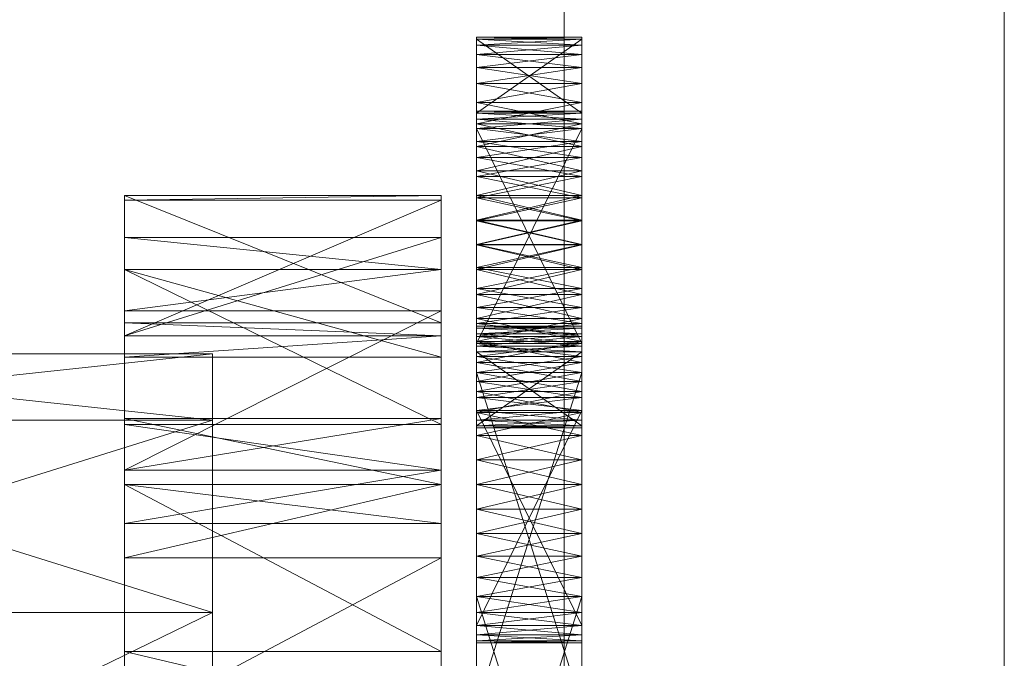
# Model space of a CAD drawing. Header units: millimetres. Extents: x -4395 to 65662, y -65530 to 6847.
# Tile 478 of 656: x 1424 to 1480, y -33174 to -33138. Entities that reach past the tile are written whole.
import ezdxf

# ---------------------------------------------------------------- set-up
doc = ezdxf.new("R2010")
doc.units = ezdxf.units.MM
doc.layers.add('frontal_C03', color=7, linetype='Continuous', lineweight=0)
doc.layers.add('frontal_secador', color=7, linetype='Continuous', lineweight=0)

msp = doc.modelspace()

# ---------------------------------------------------------------- linework, layer by layer
at = {"layer": 'frontal_C03'}
for p, q in [((1455, -35237.853), (1455, -32581.274)), ((1455, -32585.202), (1455, -35241.781)), ((1455, -35724.97), (1455, -33068.391)), ((1455, -33072.319), (1455, -35728.898))]:
    msp.add_line(p, q, dxfattribs=at)
at = {"layer": 'frontal_secador'}
for p, q in [((1480, -33098.5), (1480, -33359)), ((1480, -33354.82), (1480, -33098.5)), ((1480, -33330.5), (1480, -33117.12)), ((1480, -33354.82), (1480, -33117.12)), ((1480, -33122.82), (1480, -33337.72)), ((1480, -33122.82), (1480, -33359)), ((1480, -33330.5), (1480, -33129.28)), ((1480, -33136.5), (1480, -33337.72)), ((1480, -33330.5), (1480, -33136.5)), ((1450, -33138.5), (1450, -33142.82)), ((1450, -33138.611), (1450, -33138.5)), ((1450, -33138.94), (1450, -33138.5)), ((1450, -33138.5), (1450, -33143.69)), ((1450, -33140.219), (1450, -33138.5)), ((1456, -33138.611), (1450, -33138.5)), ((1456, -33138.5), (1450, -33138.5)), ((1456, -33138.5), (1450, -33138.611)), ((1450, -33142.82), (1450, -33138.611)), ((1450, -33138.611), (1450, -33138.94)), ((1456, -33142.82), (1450, -33138.611)), ((1456, -33138.611), (1450, -33138.611)), ((1456, -33138.611), (1450, -33138.94)), ((1450, -33138.611), (1450, -33139.481)), ((1450, -33143.15), (1450, -33138.611)), ((1450, -33138.611), (1450, -33141.136)), ((1450, -33138.611), (1450, -33146.092)), ((1450, -33146.419), (1450, -33138.611)), ((1450, -33138.611), (1450, -33155.519)), ((1450, -33156.999), (1450, -33138.611)), ((1456, -33138.94), (1450, -33138.611)), ((1456, -33138.611), (1450, -33142.82)), ((1456, -33142.82), (1456, -33138.5)), ((1456, -33138.5), (1456, -33138.611)), ((1456, -33138.5), (1456, -33138.94)), ((1456, -33143.69), (1456, -33138.5)), ((1456, -33138.5), (1456, -33140.219)), ((1456, -33138.611), (1456, -33142.82)), ((1456, -33138.94), (1456, -33138.611)), ((1456, -33139.481), (1456, -33138.611)), ((1456, -33138.611), (1456, -33143.15)), ((1456, -33141.136), (1456, -33138.611)), ((1456, -33146.092), (1456, -33138.611)), ((1456, -33138.611), (1456, -33146.419)), ((1456, -33155.519), (1456, -33138.611)), ((1456, -33138.611), (1456, -33156.999)), ((1450, -33140.219), (1450, -33138.94)), ((1450, -33138.94), (1450, -33139.481)), ((1456, -33138.94), (1450, -33138.94)), ((1456, -33138.94), (1450, -33139.481)), ((1456, -33139.481), (1450, -33138.94)), ((1456, -33138.94), (1456, -33140.219)), ((1456, -33139.481), (1456, -33138.94)), ((1450, -33139.481), (1450, -33140.219)), ((1456, -33139.481), (1450, -33139.481)), ((1456, -33139.481), (1450, -33140.219)), ((1450, -33139.481), (1450, -33141.136)), ((1456, -33140.219), (1450, -33139.481)), ((1456, -33140.219), (1456, -33139.481)), ((1456, -33141.136), (1456, -33139.481)), ((1450, -33142.21), (1450, -33140.219)), ((1450, -33140.219), (1450, -33141.136)), ((1450, -33144.719), (1450, -33140.219)), ((1450, -33140.219), (1450, -33143.69)), ((1450, -33150.281), (1450, -33140.219)), ((1456, -33140.219), (1450, -33140.219)), ((1456, -33140.219), (1450, -33141.136)), ((1456, -33141.136), (1450, -33140.219)), ((1456, -33140.219), (1456, -33142.21)), ((1456, -33141.136), (1456, -33140.219)), ((1456, -33140.219), (1456, -33144.719)), ((1456, -33143.69), (1456, -33140.219)), ((1456, -33140.219), (1456, -33150.281)), ((1450, -33141.136), (1450, -33142.21)), ((1456, -33141.136), (1450, -33141.136)), ((1456, -33141.136), (1450, -33142.21)), ((1450, -33141.136), (1450, -33143.414)), ((1450, -33141.136), (1450, -33146.092)), ((1456, -33142.21), (1450, -33141.136)), ((1456, -33142.21), (1456, -33141.136)), ((1456, -33143.414), (1456, -33141.136)), ((1456, -33146.092), (1456, -33141.136)), ((1450, -33144.719), (1450, -33142.21)), ((1450, -33142.21), (1450, -33143.414)), ((1456, -33142.21), (1450, -33142.21)), ((1456, -33142.21), (1450, -33143.414)), ((1456, -33143.414), (1450, -33142.21)), ((1456, -33142.21), (1456, -33144.719)), ((1456, -33143.414), (1456, -33142.21)), ((1450, -33142.709), (1450, -33143.15)), ((1450, -33142.82), (1450, -33142.709)), ((1456, -33142.82), (1450, -33142.709)), ((1456, -33142.709), (1450, -33142.709)), ((1456, -33142.709), (1450, -33142.82)), ((1450, -33143.15), (1450, -33142.82)), ((1456, -33143.15), (1450, -33142.82)), ((1456, -33142.82), (1450, -33142.82)), ((1456, -33142.82), (1450, -33143.15)), ((1450, -33142.82), (1450, -33143.69)), ((1450, -33156.643), (1450, -33142.82)), ((1450, -33142.82), (1450, -33147.623)), ((1450, -33161.143), (1450, -33142.82)), ((1450, -33142.82), (1450, -33158.073)), ((1450, -33171.206), (1450, -33142.82)), ((1456, -33143.15), (1456, -33142.709)), ((1456, -33142.709), (1456, -33142.82)), ((1456, -33142.82), (1456, -33143.15)), ((1456, -33143.69), (1456, -33142.82)), ((1456, -33142.82), (1456, -33156.643)), ((1456, -33147.623), (1456, -33142.82)), ((1456, -33142.82), (1456, -33161.143)), ((1456, -33158.073), (1456, -33142.82)), ((1456, -33142.82), (1456, -33171.206)), ((1450, -33143.15), (1450, -33155.906)), ((1450, -33143.69), (1450, -33143.15)), ((1450, -33144.428), (1450, -33143.15)), ((1450, -33143.15), (1450, -33157.561)), ((1450, -33146.419), (1450, -33143.15)), ((1450, -33151.709), (1450, -33143.15)), ((1456, -33143.69), (1450, -33143.15)), ((1456, -33143.15), (1450, -33143.15)), ((1456, -33143.15), (1450, -33143.69)), ((1450, -33143.414), (1450, -33144.719)), ((1456, -33143.414), (1450, -33143.414)), ((1456, -33143.414), (1450, -33144.719)), ((1450, -33143.414), (1450, -33146.092)), ((1456, -33144.719), (1450, -33143.414)), ((1456, -33155.906), (1456, -33143.15)), ((1456, -33143.15), (1456, -33143.69)), ((1456, -33143.15), (1456, -33144.428)), ((1456, -33157.561), (1456, -33143.15)), ((1456, -33143.15), (1456, -33146.419)), ((1456, -33143.15), (1456, -33151.709)), ((1456, -33144.719), (1456, -33143.414)), ((1456, -33146.092), (1456, -33143.414)), ((1450, -33155.906), (1450, -33143.69)), ((1450, -33143.69), (1450, -33144.428)), ((1456, -33155.906), (1450, -33143.69)), ((1456, -33143.69), (1450, -33143.69)), ((1456, -33143.69), (1450, -33144.428)), ((1450, -33143.69), (1450, -33145.345)), ((1450, -33143.69), (1450, -33147.623)), ((1450, -33143.69), (1450, -33153.117)), ((1450, -33143.69), (1450, -33160.598)), ((1450, -33150.281), (1450, -33143.69)), ((1456, -33144.428), (1450, -33143.69)), ((1450, -33156.643), (1450, -33143.69)), ((1456, -33143.69), (1450, -33155.906)), ((1456, -33143.69), (1456, -33155.906)), ((1456, -33144.428), (1456, -33143.69)), ((1456, -33145.345), (1456, -33143.69)), ((1456, -33147.623), (1456, -33143.69)), ((1456, -33153.117), (1456, -33143.69)), ((1456, -33160.598), (1456, -33143.69)), ((1456, -33143.69), (1456, -33150.281)), ((1456, -33143.69), (1456, -33156.643)), ((1450, -33146.419), (1450, -33144.428)), ((1450, -33144.428), (1450, -33145.345)), ((1456, -33144.428), (1450, -33144.428)), ((1456, -33144.428), (1450, -33145.345)), ((1456, -33145.345), (1450, -33144.428)), ((1450, -33147.5), (1450, -33144.719)), ((1450, -33144.719), (1450, -33146.092)), ((1450, -33150.281), (1450, -33144.719)), ((1456, -33144.719), (1450, -33144.719)), ((1456, -33144.719), (1450, -33146.092)), ((1456, -33146.092), (1450, -33144.719)), ((1456, -33144.428), (1456, -33146.419)), ((1456, -33145.345), (1456, -33144.428)), ((1456, -33144.719), (1456, -33147.5)), ((1456, -33146.092), (1456, -33144.719)), ((1456, -33144.719), (1456, -33150.281)), ((1450, -33145.345), (1450, -33146.419)), ((1456, -33145.345), (1450, -33145.345)), ((1456, -33145.345), (1450, -33146.419)), ((1450, -33145.345), (1450, -33147.623)), ((1456, -33146.419), (1450, -33145.345)), ((1456, -33146.419), (1456, -33145.345)), ((1456, -33147.623), (1456, -33145.345)), ((1450, -33146.092), (1450, -33147.5)), ((1456, -33146.092), (1450, -33146.092)), ((1456, -33146.092), (1450, -33147.5)), ((1450, -33146.092), (1450, -33148.908)), ((1450, -33146.092), (1450, -33151.586)), ((1450, -33146.092), (1450, -33155.519)), ((1456, -33147.5), (1450, -33146.092)), ((1450, -33148.928), (1450, -33146.419)), ((1450, -33146.419), (1450, -33147.623)), ((1450, -33151.709), (1450, -33146.419)), ((1456, -33146.419), (1450, -33146.419)), ((1456, -33146.419), (1450, -33147.623)), ((1456, -33147.623), (1450, -33146.419)), ((1450, -33156.999), (1450, -33146.419)), ((1456, -33147.5), (1456, -33146.092)), ((1456, -33148.908), (1456, -33146.092)), ((1456, -33151.586), (1456, -33146.092)), ((1456, -33155.519), (1456, -33146.092)), ((1456, -33146.419), (1456, -33148.928)), ((1456, -33147.623), (1456, -33146.419)), ((1456, -33146.419), (1456, -33151.709)), ((1456, -33146.419), (1456, -33156.999)), ((1430, -33154.744), (1430, -33147.5)), ((1430, -33147.5), (1430, -33147.765)), ((1448, -33154.744), (1430, -33147.5)), ((1448, -33147.5), (1430, -33147.5)), ((1448, -33147.5), (1430, -33147.765)), ((1448, -33147.765), (1448, -33147.5)), ((1448, -33147.5), (1448, -33154.744)), ((1450, -33150.281), (1450, -33147.5)), ((1450, -33147.5), (1450, -33148.908)), ((1456, -33147.5), (1450, -33147.5)), ((1456, -33147.5), (1450, -33148.908)), ((1456, -33148.908), (1450, -33147.5)), ((1456, -33147.5), (1456, -33150.281)), ((1456, -33148.908), (1456, -33147.5)), ((1430, -33147.765), (1430, -33154.744)), ((1430, -33147.765), (1430, -33155.473)), ((1448, -33147.765), (1430, -33147.765)), ((1448, -33147.765), (1430, -33155.473)), ((1448, -33154.744), (1448, -33147.765)), ((1448, -33155.473), (1448, -33147.765)), ((1450, -33147.623), (1450, -33148.928)), ((1456, -33147.623), (1450, -33147.623)), ((1456, -33147.623), (1450, -33148.928)), ((1450, -33147.623), (1450, -33150.301)), ((1450, -33147.623), (1450, -33153.117)), ((1456, -33148.928), (1450, -33147.623)), ((1450, -33147.623), (1450, -33158.073)), ((1456, -33148.928), (1456, -33147.623)), ((1456, -33150.301), (1456, -33147.623)), ((1456, -33153.117), (1456, -33147.623)), ((1456, -33158.073), (1456, -33147.623)), ((1450, -33148.908), (1450, -33150.281)), ((1456, -33148.908), (1450, -33148.908)), ((1456, -33148.908), (1450, -33150.281)), ((1450, -33148.908), (1450, -33151.586)), ((1456, -33150.281), (1450, -33148.908)), ((1450, -33151.709), (1450, -33148.928)), ((1450, -33148.928), (1450, -33150.301)), ((1456, -33148.928), (1450, -33148.928)), ((1456, -33148.928), (1450, -33150.301)), ((1456, -33150.301), (1450, -33148.928)), ((1456, -33150.281), (1456, -33148.908)), ((1456, -33151.586), (1456, -33148.908)), ((1456, -33148.928), (1456, -33151.709)), ((1456, -33150.301), (1456, -33148.928)), ((1430, -33149.876), (1430, -33160.513)), ((1430, -33151.709), (1430, -33149.876)), ((1430, -33149.876), (1430, -33155.473)), ((1448, -33151.709), (1430, -33149.876)), ((1448, -33149.876), (1430, -33149.876)), ((1448, -33149.876), (1430, -33155.473)), ((1448, -33160.513), (1448, -33149.876)), ((1448, -33149.876), (1448, -33151.709)), ((1448, -33155.473), (1448, -33149.876)), ((1450, -33152.79), (1450, -33150.281)), ((1450, -33150.281), (1450, -33151.586)), ((1450, -33154.781), (1450, -33150.281)), ((1450, -33160.598), (1450, -33150.281)), ((1456, -33150.281), (1450, -33150.281)), ((1456, -33150.281), (1450, -33151.586)), ((1456, -33151.586), (1450, -33150.281)), ((1450, -33150.301), (1450, -33151.709)), ((1456, -33150.301), (1450, -33150.301)), ((1456, -33150.301), (1450, -33151.709)), ((1450, -33150.301), (1450, -33153.117)), ((1456, -33151.709), (1450, -33150.301)), ((1456, -33150.281), (1456, -33152.79)), ((1456, -33151.586), (1456, -33150.281)), ((1456, -33150.281), (1456, -33154.781)), ((1456, -33150.281), (1456, -33160.598)), ((1456, -33151.709), (1456, -33150.301)), ((1456, -33153.117), (1456, -33150.301)), ((1430, -33160.513), (1430, -33151.709)), ((1430, -33156.683), (1430, -33151.709)), ((1430, -33151.709), (1430, -33154.046)), ((1448, -33160.513), (1430, -33151.709)), ((1448, -33151.709), (1430, -33151.709)), ((1448, -33156.683), (1430, -33151.709)), ((1448, -33151.709), (1430, -33154.046)), ((1448, -33151.709), (1448, -33160.513)), ((1448, -33154.046), (1448, -33151.709)), ((1448, -33151.709), (1448, -33156.683)), ((1450, -33151.586), (1450, -33152.79)), ((1456, -33151.586), (1450, -33151.586)), ((1456, -33151.586), (1450, -33152.79)), ((1450, -33151.586), (1450, -33153.864)), ((1450, -33151.586), (1450, -33155.519)), ((1456, -33152.79), (1450, -33151.586)), ((1450, -33154.49), (1450, -33151.709)), ((1450, -33151.709), (1450, -33153.117)), ((1450, -33156.999), (1450, -33151.709)), ((1450, -33172.814), (1450, -33151.709)), ((1450, -33151.709), (1450, -33157.561)), ((1456, -33151.709), (1450, -33151.709)), ((1456, -33151.709), (1450, -33153.117)), ((1456, -33153.117), (1450, -33151.709)), ((1456, -33152.79), (1456, -33151.586)), ((1456, -33153.864), (1456, -33151.586)), ((1456, -33155.519), (1456, -33151.586)), ((1456, -33151.709), (1456, -33154.49)), ((1456, -33153.117), (1456, -33151.709)), ((1456, -33151.709), (1456, -33156.999)), ((1456, -33151.709), (1456, -33172.814)), ((1456, -33157.561), (1456, -33151.709)), ((1450, -33154.781), (1450, -33152.79)), ((1450, -33152.79), (1450, -33153.864)), ((1456, -33152.79), (1450, -33152.79)), ((1456, -33152.79), (1450, -33153.864)), ((1456, -33153.864), (1450, -33152.79)), ((1450, -33153.117), (1450, -33154.49)), ((1456, -33153.117), (1450, -33153.117)), ((1456, -33153.117), (1450, -33154.49)), ((1450, -33153.117), (1450, -33155.795)), ((1450, -33153.117), (1450, -33158.073)), ((1450, -33153.117), (1450, -33160.598)), ((1456, -33154.49), (1450, -33153.117)), ((1456, -33152.79), (1456, -33154.781)), ((1456, -33153.864), (1456, -33152.79)), ((1456, -33154.49), (1456, -33153.117)), ((1456, -33155.795), (1456, -33153.117)), ((1456, -33158.073), (1456, -33153.117)), ((1456, -33160.598), (1456, -33153.117)), ((1430, -33154.046), (1430, -33156.683)), ((1430, -33154.046), (1430, -33163.111)), ((1448, -33154.046), (1430, -33154.046)), ((1448, -33154.046), (1430, -33163.111)), ((1448, -33156.683), (1448, -33154.046)), ((1448, -33163.111), (1448, -33154.046)), ((1450, -33153.864), (1450, -33154.781)), ((1456, -33153.864), (1450, -33153.864)), ((1456, -33153.864), (1450, -33154.781)), ((1450, -33153.864), (1450, -33155.519)), ((1456, -33154.781), (1450, -33153.864)), ((1456, -33154.781), (1456, -33153.864)), ((1456, -33155.519), (1456, -33153.864)), ((1430, -33155.473), (1430, -33154.744)), ((1448, -33155.473), (1430, -33154.744)), ((1448, -33154.744), (1430, -33154.744)), ((1448, -33154.744), (1448, -33155.473)), ((1450, -33156.999), (1450, -33154.49)), ((1450, -33154.49), (1450, -33155.795)), ((1456, -33154.49), (1450, -33154.49)), ((1456, -33154.49), (1450, -33155.795)), ((1456, -33155.795), (1450, -33154.49)), ((1450, -33156.06), (1450, -33154.781)), ((1450, -33154.781), (1450, -33155.519)), ((1450, -33160.598), (1450, -33154.781)), ((1456, -33154.781), (1450, -33154.781)), ((1456, -33154.781), (1450, -33155.519)), ((1456, -33155.519), (1450, -33154.781)), ((1456, -33154.49), (1456, -33156.999)), ((1456, -33155.795), (1456, -33154.49)), ((1456, -33154.781), (1456, -33156.06)), ((1456, -33155.519), (1456, -33154.781)), ((1456, -33154.781), (1456, -33160.598)), ((1450, -33154.925), (1450, -33155.365)), ((1450, -33155.035), (1450, -33154.925)), ((1450, -33154.925), (1450, -33156.643)), ((1450, -33154.925), (1450, -33178.865)), ((1450, -33161.143), (1450, -33154.925)), ((1456, -33155.035), (1450, -33154.925)), ((1456, -33154.925), (1450, -33154.925)), ((1456, -33154.925), (1450, -33155.035)), ((1450, -33155.365), (1450, -33155.035)), ((1456, -33155.365), (1450, -33155.035)), ((1456, -33155.035), (1450, -33155.035)), ((1456, -33155.035), (1450, -33155.365)), ((1450, -33155.035), (1450, -33155.906)), ((1450, -33155.035), (1450, -33157.561)), ((1450, -33155.365), (1450, -33156.643)), ((1450, -33155.906), (1450, -33155.365)), ((1456, -33155.906), (1450, -33155.365)), ((1456, -33155.365), (1450, -33155.365)), ((1456, -33155.365), (1450, -33155.906)), ((1456, -33155.365), (1456, -33154.925)), ((1456, -33154.925), (1456, -33155.035)), ((1456, -33156.643), (1456, -33154.925)), ((1456, -33178.865), (1456, -33154.925)), ((1456, -33154.925), (1456, -33161.143)), ((1456, -33155.035), (1456, -33155.365)), ((1456, -33155.906), (1456, -33155.035)), ((1456, -33157.561), (1456, -33155.035)), ((1456, -33156.643), (1456, -33155.365)), ((1456, -33155.365), (1456, -33155.906)), ((1430, -33155.473), (1430, -33160.513)), ((1430, -33155.473), (1430, -33163.111)), ((1430, -33155.473), (1430, -33156.683)), ((1430, -33177.639), (1430, -33155.473)), ((1448, -33155.473), (1430, -33155.473)), ((1448, -33155.473), (1430, -33156.683)), ((1448, -33160.513), (1448, -33155.473)), ((1448, -33163.111), (1448, -33155.473)), ((1448, -33156.683), (1448, -33155.473)), ((1448, -33155.473), (1448, -33177.639)), ((1450, -33155.519), (1450, -33156.06)), ((1456, -33155.519), (1450, -33155.519)), ((1456, -33155.519), (1450, -33156.06)), ((1450, -33155.519), (1450, -33156.389)), ((1450, -33155.519), (1450, -33160.709)), ((1450, -33155.519), (1450, -33160.269)), ((1450, -33155.519), (1450, -33156.999)), ((1456, -33156.06), (1450, -33155.519)), ((1450, -33155.795), (1450, -33156.999)), ((1456, -33155.795), (1450, -33155.795)), ((1456, -33155.795), (1450, -33156.999)), ((1450, -33155.795), (1450, -33158.073)), ((1456, -33156.999), (1450, -33155.795)), ((1450, -33156.643), (1450, -33155.906)), ((1456, -33156.643), (1450, -33155.906)), ((1456, -33155.906), (1450, -33155.906)), ((1456, -33155.906), (1450, -33156.643)), ((1450, -33155.906), (1450, -33157.561)), ((1450, -33177.66), (1450, -33155.906)), ((1450, -33182.95), (1450, -33155.906)), ((1450, -33155.906), (1450, -33168.01)), ((1450, -33191.51), (1450, -33155.906)), ((1456, -33156.06), (1456, -33155.519)), ((1456, -33156.389), (1456, -33155.519)), ((1456, -33160.709), (1456, -33155.519)), ((1456, -33160.269), (1456, -33155.519)), ((1456, -33156.999), (1456, -33155.519)), ((1456, -33156.999), (1456, -33155.795)), ((1456, -33158.073), (1456, -33155.795)), ((1456, -33155.906), (1456, -33156.643)), ((1456, -33157.561), (1456, -33155.906)), ((1456, -33155.906), (1456, -33177.66)), ((1456, -33155.906), (1456, -33182.95)), ((1456, -33168.01), (1456, -33155.906)), ((1456, -33155.906), (1456, -33191.51)), ((1435, -33160.269), (1400, -33156.5)), ((1435, -33156.5), (1400, -33156.5)), ((1435, -33156.5), (1400, -33160.269)), ((1435, -33160.269), (1435, -33156.5)), ((1450, -33160.598), (1450, -33156.06)), ((1450, -33156.06), (1450, -33156.389)), ((1456, -33156.06), (1450, -33156.06)), ((1456, -33156.06), (1450, -33156.389)), ((1456, -33156.389), (1450, -33156.06)), ((1450, -33156.389), (1450, -33160.598)), ((1456, -33156.389), (1450, -33156.389)), ((1456, -33156.389), (1450, -33160.598)), ((1450, -33156.389), (1450, -33160.709)), ((1456, -33160.598), (1450, -33156.389)), ((1456, -33156.06), (1456, -33160.598)), ((1456, -33156.389), (1456, -33156.06)), ((1456, -33160.598), (1456, -33156.389)), ((1456, -33160.709), (1456, -33156.389)), ((1430, -33163.111), (1430, -33156.683)), ((1448, -33156.683), (1430, -33156.683)), ((1448, -33156.683), (1448, -33163.111)), ((1450, -33156.643), (1450, -33176.586)), ((1450, -33157.561), (1450, -33156.643)), ((1450, -33158.635), (1450, -33156.643)), ((1450, -33156.643), (1450, -33178.865)), ((1450, -33161.143), (1450, -33156.643)), ((1456, -33157.561), (1450, -33156.643)), ((1456, -33156.643), (1450, -33156.643)), ((1456, -33156.643), (1450, -33157.561)), ((1450, -33158.99), (1450, -33156.999)), ((1450, -33156.999), (1450, -33158.073)), ((1450, -33172.814), (1450, -33156.999)), ((1456, -33156.999), (1450, -33156.999)), ((1456, -33156.999), (1450, -33158.073)), ((1456, -33158.073), (1450, -33156.999)), ((1450, -33160.269), (1450, -33156.999)), ((1456, -33176.586), (1456, -33156.643)), ((1456, -33156.643), (1456, -33157.561)), ((1456, -33156.643), (1456, -33158.635)), ((1456, -33178.865), (1456, -33156.643)), ((1456, -33156.643), (1456, -33161.143)), ((1456, -33156.999), (1456, -33158.99)), ((1456, -33158.073), (1456, -33156.999)), ((1456, -33156.999), (1456, -33172.814)), ((1456, -33156.999), (1456, -33160.269)), ((1450, -33176.586), (1450, -33157.561)), ((1450, -33157.561), (1450, -33158.635)), ((1456, -33176.586), (1450, -33157.561)), ((1456, -33157.561), (1450, -33157.561)), ((1456, -33157.561), (1450, -33158.635)), ((1450, -33157.561), (1450, -33159.839)), ((1450, -33157.561), (1450, -33162.517)), ((1450, -33157.561), (1450, -33168.01)), ((1450, -33157.561), (1450, -33172.814)), ((1456, -33158.635), (1450, -33157.561)), ((1450, -33177.66), (1450, -33157.561)), ((1456, -33157.561), (1450, -33176.586)), ((1456, -33157.561), (1456, -33176.586)), ((1456, -33158.635), (1456, -33157.561)), ((1456, -33159.839), (1456, -33157.561)), ((1456, -33162.517), (1456, -33157.561)), ((1456, -33168.01), (1456, -33157.561)), ((1456, -33172.814), (1456, -33157.561)), ((1456, -33157.561), (1456, -33177.66)), ((1450, -33158.073), (1450, -33158.99)), ((1456, -33158.073), (1450, -33158.073)), ((1456, -33158.073), (1450, -33158.99)), ((1450, -33158.073), (1450, -33159.728)), ((1450, -33158.073), (1450, -33160.598)), ((1456, -33158.99), (1450, -33158.073)), ((1450, -33158.073), (1450, -33172.484)), ((1450, -33158.073), (1450, -33172.925)), ((1450, -33158.073), (1450, -33171.206)), ((1456, -33158.99), (1456, -33158.073)), ((1456, -33159.728), (1456, -33158.073)), ((1456, -33160.598), (1456, -33158.073)), ((1456, -33172.484), (1456, -33158.073)), ((1456, -33172.925), (1456, -33158.073)), ((1456, -33171.206), (1456, -33158.073)), ((1450, -33161.143), (1450, -33158.635)), ((1450, -33158.635), (1450, -33159.839)), ((1456, -33158.635), (1450, -33158.635)), ((1456, -33158.635), (1450, -33159.839)), ((1456, -33159.839), (1450, -33158.635)), ((1456, -33158.635), (1456, -33161.143)), ((1456, -33159.839), (1456, -33158.635)), ((1450, -33171.944), (1450, -33158.99)), ((1450, -33158.99), (1450, -33159.728)), ((1450, -33172.814), (1450, -33158.99)), ((1456, -33158.99), (1450, -33158.99)), ((1456, -33158.99), (1450, -33159.728)), ((1456, -33159.728), (1450, -33158.99)), ((1450, -33160.269), (1450, -33158.99)), ((1456, -33158.99), (1456, -33171.944)), ((1456, -33159.728), (1456, -33158.99)), ((1456, -33158.99), (1456, -33172.814)), ((1456, -33158.99), (1456, -33160.269)), ((1450, -33159.728), (1450, -33171.944)), ((1456, -33159.728), (1450, -33159.728)), ((1456, -33159.728), (1450, -33171.944)), ((1450, -33159.728), (1450, -33160.598)), ((1450, -33160.269), (1450, -33159.728)), ((1456, -33160.269), (1450, -33159.728)), ((1456, -33159.728), (1450, -33160.269)), ((1450, -33159.728), (1450, -33172.484)), ((1456, -33171.944), (1450, -33159.728)), ((1450, -33159.839), (1450, -33161.143)), ((1456, -33159.839), (1450, -33159.839)), ((1456, -33159.839), (1450, -33161.143)), ((1450, -33159.839), (1450, -33162.517)), ((1456, -33161.143), (1450, -33159.839)), ((1456, -33171.944), (1456, -33159.728)), ((1456, -33160.598), (1456, -33159.728)), ((1456, -33159.728), (1456, -33160.269)), ((1456, -33172.484), (1456, -33159.728)), ((1456, -33161.143), (1456, -33159.839)), ((1456, -33162.517), (1456, -33159.839)), ((1435, -33171.206), (1400, -33160.269)), ((1435, -33160.269), (1400, -33160.269)), ((1435, -33160.269), (1400, -33171.206)), ((1430, -33160.173), (1430, -33173.428)), ((1430, -33163.925), (1430, -33160.173)), ((1430, -33160.173), (1430, -33163.111)), ((1448, -33163.925), (1430, -33160.173)), ((1448, -33160.173), (1430, -33160.173)), ((1448, -33160.173), (1430, -33163.111)), ((1435, -33188.24), (1435, -33160.269)), ((1435, -33160.269), (1435, -33171.206)), ((1435, -33160.269), (1435, -33233.5)), ((1435, -33160.269), (1435, -33200.33)), ((1435, -33160.269), (1435, -33194.507)), ((1435, -33160.269), (1435, -33192.5)), ((1448, -33173.428), (1448, -33160.173)), ((1448, -33160.173), (1448, -33163.925)), ((1448, -33163.111), (1448, -33160.173)), ((1450, -33160.598), (1450, -33160.269)), ((1456, -33160.598), (1450, -33160.269)), ((1456, -33160.269), (1450, -33160.269)), ((1450, -33160.709), (1450, -33160.269)), ((1456, -33160.269), (1450, -33160.598)), ((1456, -33160.269), (1456, -33160.598)), ((1456, -33160.269), (1456, -33160.709)), ((1430, -33163.111), (1430, -33160.513)), ((1448, -33163.111), (1430, -33160.513)), ((1448, -33160.513), (1430, -33160.513)), ((1448, -33160.513), (1448, -33163.111)), ((1450, -33160.598), (1450, -33160.709)), ((1450, -33160.598), (1456, -33160.598)), ((1456, -33160.598), (1450, -33160.709)), ((1456, -33160.709), (1450, -33160.598)), ((1456, -33160.709), (1450, -33160.709)), ((1456, -33160.598), (1456, -33160.709)), ((1450, -33163.925), (1450, -33161.143)), ((1450, -33161.143), (1450, -33162.517)), ((1450, -33166.706), (1450, -33161.143)), ((1450, -33190.969), (1450, -33161.143)), ((1450, -33161.143), (1450, -33178.865)), ((1456, -33161.143), (1450, -33161.143)), ((1456, -33161.143), (1450, -33162.517)), ((1456, -33162.517), (1450, -33161.143)), ((1450, -33171.206), (1450, -33161.143)), ((1456, -33161.143), (1456, -33163.925)), ((1456, -33162.517), (1456, -33161.143)), ((1456, -33161.143), (1456, -33166.706)), ((1456, -33161.143), (1456, -33190.969)), ((1456, -33178.865), (1456, -33161.143)), ((1456, -33161.143), (1456, -33171.206)), ((1450, -33162.517), (1450, -33163.925)), ((1456, -33162.517), (1450, -33162.517)), ((1456, -33162.517), (1450, -33163.925)), ((1450, -33162.517), (1450, -33165.333)), ((1450, -33162.517), (1450, -33168.01)), ((1456, -33163.925), (1450, -33162.517)), ((1456, -33163.925), (1456, -33162.517)), ((1456, -33165.333), (1456, -33162.517)), ((1456, -33168.01), (1456, -33162.517)), ((1430, -33163.111), (1430, -33173.428)), ((1430, -33163.111), (1430, -33177.639)), ((1430, -33163.111), (1430, -33166.141)), ((1430, -33163.111), (1430, -33197.635)), ((1430, -33163.111), (1430, -33245.858)), ((1448, -33163.111), (1430, -33163.111)), ((1448, -33163.111), (1430, -33166.141)), ((1448, -33173.428), (1448, -33163.111)), ((1448, -33177.639), (1448, -33163.111)), ((1448, -33166.141), (1448, -33163.111)), ((1448, -33197.635), (1448, -33163.111)), ((1448, -33245.858), (1448, -33163.111)), ((1430, -33173.428), (1430, -33163.925)), ((1430, -33166.141), (1430, -33163.925)), ((1430, -33163.925), (1430, -33168.105)), ((1448, -33173.428), (1430, -33163.925)), ((1448, -33163.925), (1430, -33163.925)), ((1448, -33166.141), (1430, -33163.925)), ((1448, -33163.925), (1430, -33168.105)), ((1448, -33163.925), (1448, -33173.428)), ((1448, -33168.105), (1448, -33163.925)), ((1448, -33163.925), (1448, -33166.141)), ((1450, -33166.706), (1450, -33163.925)), ((1450, -33163.925), (1450, -33165.333)), ((1456, -33163.925), (1450, -33163.925)), ((1456, -33163.925), (1450, -33165.333)), ((1456, -33165.333), (1450, -33163.925)), ((1456, -33163.925), (1456, -33166.706)), ((1456, -33165.333), (1456, -33163.925)), ((1450, -33165.333), (1450, -33166.706)), ((1456, -33165.333), (1450, -33165.333)), ((1456, -33165.333), (1450, -33166.706)), ((1450, -33165.333), (1450, -33168.01)), ((1456, -33166.706), (1450, -33165.333)), ((1456, -33166.706), (1456, -33165.333)), ((1456, -33168.01), (1456, -33165.333)), ((1430, -33168.105), (1430, -33166.141)), ((1430, -33177.639), (1430, -33166.141)), ((1448, -33166.141), (1430, -33166.141)), ((1448, -33166.141), (1448, -33168.105)), ((1448, -33166.141), (1448, -33177.639)), ((1450, -33169.215), (1450, -33166.706)), ((1450, -33166.706), (1450, -33168.01)), ((1450, -33190.969), (1450, -33166.706)), ((1456, -33166.706), (1450, -33166.706)), ((1456, -33166.706), (1450, -33168.01)), ((1456, -33168.01), (1450, -33166.706)), ((1450, -33171.206), (1450, -33166.706)), ((1456, -33166.706), (1456, -33169.215)), ((1456, -33168.01), (1456, -33166.706)), ((1456, -33166.706), (1456, -33190.969)), ((1456, -33166.706), (1456, -33171.206)), ((1430, -33168.105), (1430, -33177.639)), ((1448, -33168.105), (1430, -33168.105)), ((1448, -33168.105), (1430, -33177.639)), ((1448, -33177.639), (1448, -33168.105)), ((1450, -33168.01), (1450, -33169.215)), ((1456, -33168.01), (1450, -33168.01)), ((1456, -33168.01), (1450, -33169.215)), ((1450, -33168.01), (1450, -33170.289)), ((1450, -33168.01), (1450, -33171.944)), ((1450, -33168.01), (1450, -33172.814)), ((1456, -33169.215), (1450, -33168.01)), ((1450, -33168.01), (1450, -33190.232)), ((1450, -33168.01), (1450, -33191.51)), ((1456, -33169.215), (1456, -33168.01)), ((1456, -33170.289), (1456, -33168.01)), ((1456, -33171.944), (1456, -33168.01)), ((1456, -33172.814), (1456, -33168.01)), ((1456, -33190.232), (1456, -33168.01)), ((1456, -33191.51), (1456, -33168.01)), ((1450, -33189.314), (1450, -33169.215)), ((1450, -33169.215), (1450, -33170.289)), ((1450, -33190.969), (1450, -33169.215)), ((1456, -33169.215), (1450, -33169.215)), ((1456, -33169.215), (1450, -33170.289)), ((1456, -33170.289), (1450, -33169.215)), ((1450, -33171.206), (1450, -33169.215)), ((1456, -33169.215), (1456, -33189.314)), ((1456, -33170.289), (1456, -33169.215)), ((1456, -33169.215), (1456, -33190.969)), ((1456, -33169.215), (1456, -33171.206)), ((1450, -33170.289), (1450, -33189.314)), ((1456, -33170.289), (1450, -33170.289)), ((1456, -33170.289), (1450, -33189.314)), ((1450, -33170.289), (1450, -33171.944)), ((1450, -33171.206), (1450, -33170.289)), ((1456, -33171.206), (1450, -33170.289)), ((1456, -33170.289), (1450, -33171.206)), ((1450, -33170.289), (1450, -33190.232)), ((1456, -33189.314), (1450, -33170.289)), ((1456, -33189.314), (1456, -33170.289)), ((1456, -33171.944), (1456, -33170.289)), ((1456, -33170.289), (1456, -33171.206)), ((1456, -33190.232), (1456, -33170.289)), ((1435, -33171.206), (1400, -33171.206)), ((1435, -33171.206), (1400, -33188.24)), ((1435, -33171.206), (1435, -33188.24)), ((1450, -33171.944), (1450, -33171.206)), ((1456, -33171.944), (1450, -33171.206)), ((1456, -33171.206), (1450, -33171.206)), ((1450, -33172.484), (1450, -33171.206)), ((1450, -33172.925), (1450, -33171.206)), ((1456, -33171.206), (1450, -33171.944)), ((1456, -33171.206), (1456, -33171.944)), ((1456, -33171.206), (1456, -33172.484)), ((1456, -33171.206), (1456, -33172.925)), ((1450, -33172.814), (1450, -33171.944)), ((1450, -33171.944), (1450, -33172.484)), ((1450, -33171.944), (1456, -33171.944)), ((1456, -33171.944), (1450, -33172.484)), ((1456, -33172.484), (1450, -33171.944)), ((1456, -33171.944), (1456, -33172.814)), ((1456, -33172.484), (1456, -33171.944)), ((1450, -33172.484), (1450, -33172.814)), ((1456, -33172.484), (1450, -33172.484)), ((1456, -33172.484), (1450, -33172.814)), ((1456, -33172.814), (1450, -33172.484)), ((1450, -33172.925), (1450, -33172.484)), ((1456, -33172.814), (1456, -33172.484)), ((1456, -33172.484), (1456, -33172.925)), ((1450, -33172.814), (1450, -33172.925)), ((1456, -33172.814), (1450, -33172.814)), ((1456, -33172.814), (1450, -33172.925)), ((1456, -33172.925), (1450, -33172.814)), ((1456, -33172.925), (1450, -33172.925)), ((1456, -33172.814), (1456, -33172.925)), ((1430, -33177.639), (1430, -33173.428)), ((1448, -33177.639), (1430, -33173.428)), ((1448, -33173.428), (1430, -33173.428)), ((1448, -33173.428), (1448, -33177.639))]:
    msp.add_line(p, q, dxfattribs=at)

doc.saveas('drawing.dxf')
